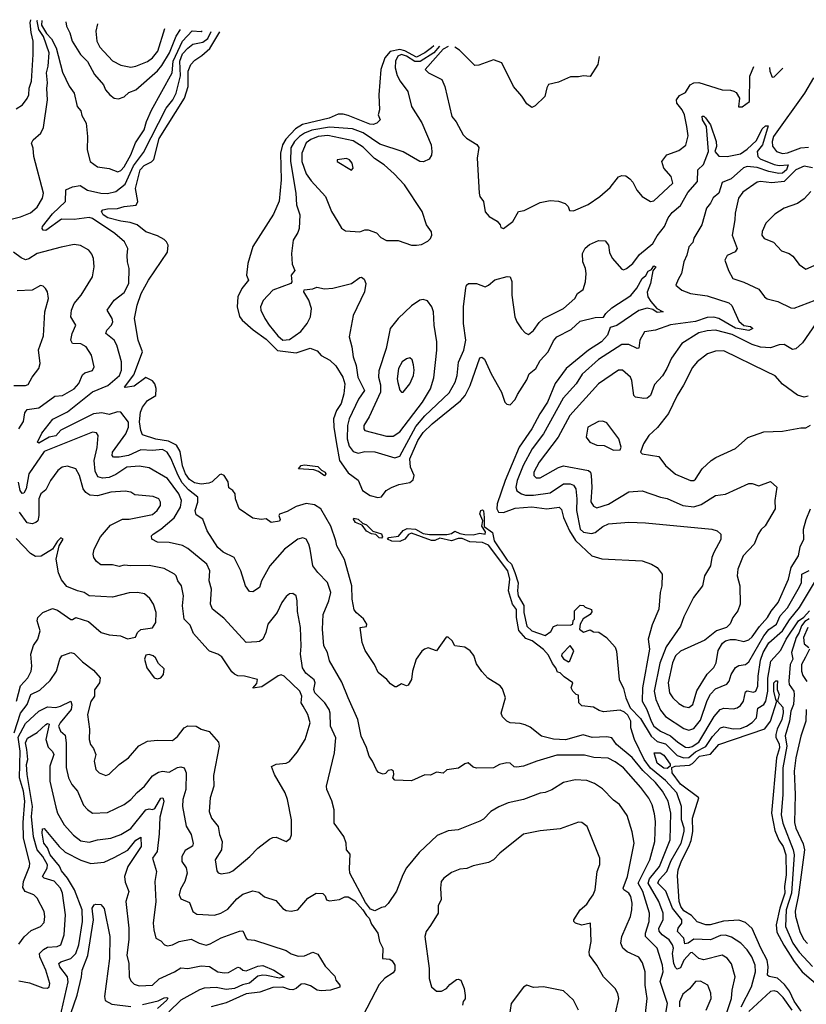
# Model space of a CAD drawing. Extents: x 1268547 to 1425625, y 515768 to 616754.
# Tile 404 of 507: x 1349279 to 1353988, y 605330 to 611224. Entities that reach past the tile are written whole.
import ezdxf

# ---------------------------------------------------------------- set-up
doc = ezdxf.new("R2010")
doc.units = 0

msp = doc.modelspace()

# ---------------------------------------------------------------- linework, layer by layer
at = {"layer": '0CON10XD'}
for points in [[(1349259, 610691), (1349295.4, 610715), (1349325, 610752.5), (1349333.7, 610775), (1349335.7, 610815), (1349350, 610855), (1349360.5, 611015), (1349360, 611095), (1349347.6, 611147.6), (1349342.8, 611205), (1349345.8, 611224)], [(1349441.3, 610811.3), (1349446.8, 610845), (1349440.5, 610905), (1349450.5, 610945), (1349454.9, 611025), (1349422.9, 611122.9), (1349393.8, 611165), (1349384.5, 611215), (1349386.4, 611221.3)], [(1349412, 611219.7), (1349410.6, 611190.6), (1349440.4, 611140.4), (1349469.3, 611109.3), (1349497.8, 611055), (1349535, 610910), (1349575.7, 610825.7), (1349604.6, 610785), (1349623.8, 610705), (1349645, 610678), (1349651.2, 610651.2), (1349678.2, 610605), (1349685.4, 610525), (1349682.9, 610445), (1349701.2, 610375), (1349745, 610343.8), (1349815, 610332.3), (1349866, 610314), (1349885, 610320.4), (1349905, 610343.8), (1349945.2, 610415), (1349973.3, 610486.7), (1350025.2, 610565), (1350038.9, 610615), (1350068, 610682), (1350192.3, 610905), (1350198.4, 610975), (1350253.9, 611096.1), (1350312.6, 611157.4), (1350365, 611153.7), (1350371.6, 611157.7)], [(1349556, 611210.4), (1349560, 611185), (1349580.6, 611145), (1349594, 611095), (1349642.9, 611015), (1349685, 610973.6), (1349728.1, 610895), (1349781.2, 610835), (1349793.8, 610805), (1349820, 610775), (1349845, 610754.3), (1349871.2, 610751.2), (1349905, 610762.5), (1349932.1, 610787.9), (1349975, 610804.5), (1350105, 610917.2), (1350131.2, 610948.8), (1350176, 611025), (1350215.3, 611124.7), (1350241.6, 611166.1)], [(1349744.9, 611198.2), (1349736.2, 611155), (1349740.8, 611095), (1349759.9, 611059.9), (1349835, 610976.7), (1349885, 610951.8), (1349945, 610940), (1349975, 610945.9), (1350045.5, 610974.5), (1350075.3, 610995), (1350106.4, 611035), (1350148.2, 611172.2)], [(1353145.3, 605265), (1353156.7, 605335), (1353114.5, 605465.5), (1353131.3, 605525), (1353127.4, 605565), (1353095.3, 605665), (1353025.7, 605735), (1353026.1, 605755), (1353047.4, 605825), (1353049.6, 605875), (1353009.4, 606005), (1352981.4, 606055), (1353051, 606195), (1353081.2, 606305), (1353085.8, 606425), (1353080.6, 606470.6), (1353065.5, 606524.5), (1353045, 606564.4), (1352997.9, 606627.9), (1352895, 606746.3), (1352845, 606782.1), (1352803, 606803), (1352717.4, 606807.4), (1352685, 606815.4), (1352660.5, 606820.5), (1352495, 606820.4), (1352374.3, 606785.7), (1352295, 606755.5), (1352255, 606748.6), (1352240.5, 606750.5), (1352215, 606774), (1352195.5, 606775.5), (1352151.2, 606765), (1352115, 606746.2), (1352014.2, 606744.2), (1351995, 606748.8), (1351964.4, 606775.6), (1351945, 606770), (1351907, 606743), (1351836.4, 606733.6), (1351815, 606713.3), (1351775, 606718.8), (1351739.3, 606700.7), (1351705, 606703.8), (1351625, 606667.5), (1351525, 606672.5), (1351512.5, 606685), (1351518.8, 606705), (1351516.7, 606725), (1351505, 606733.3), (1351485, 606730), (1351468.3, 606711.7), (1351455, 606706.7), (1351427.7, 606717.7), (1351415, 606732.5), (1351392, 606785), (1351371.4, 606815), (1351356.5, 606866.5), (1351324.6, 606935), (1351303.9, 607035), (1351245.6, 607164.4), (1351208.2, 607258.2), (1351133.2, 607385), (1351121.1, 607435), (1351099.3, 607475), (1351091.2, 607575), (1351095.9, 607664.1), (1351129.6, 607745), (1351141.1, 607795), (1351122.5, 607855), (1351064.4, 607915), (1351034.6, 607955), (1351019.1, 608055), (1351011.1, 608085), (1350994.3, 608114.3), (1350975, 608122.5), (1350945, 608114.5), (1350865.6, 608055), (1350776, 607955), (1350726, 607864), (1350715.7, 607824.3), (1350675, 607798.9), (1350655, 607801.9), (1350630.9, 607835), (1350602.7, 607925), (1350564.3, 608005), (1350497.3, 608037.3), (1350465, 608063.8), (1350402.5, 608165), (1350375, 608234.2), (1350335, 608260), (1350329.6, 608285), (1350346.5, 608335), (1350346.7, 608365), (1350289.9, 608409.9), (1350252.3, 608452.3), (1350227.6, 608495), (1350185, 608598.5), (1350161.6, 608635), (1350135, 608650.4), (1350075, 608644.8), (1350005, 608649.6), (1349930, 608615), (1349874.4, 608604.4), (1349842, 608605), (1349832.9, 608615), (1349834.7, 608635), (1349915, 608745.4), (1349930.7, 608785), (1349930, 608815), (1349884.1, 608874.1), (1349865, 608876.5), (1349815, 608860), (1349770.3, 608870.3), (1349720.3, 608865), (1349525, 608767.3), (1349495, 608732.8), (1349455, 608724.6), (1349395, 608689.8), (1349385.5, 608695.5), (1349411.2, 608748.8), (1349477.7, 608832.3), (1349565, 608877.2), (1349715, 608995.9), (1349806.7, 609035), (1349876.7, 609095), (1349888.4, 609125), (1349889.5, 609175), (1349861.2, 609275), (1349844.7, 609304.7), (1349795.6, 609345), (1349800.5, 609365), (1349830, 609395), (1349836.7, 609415), (1349832.5, 609435), (1349802.5, 609485), (1349844.7, 609545.3), (1349905, 609590.6), (1349933.5, 609645), (1349935.6, 609735), (1349924.4, 609775), (1349922.2, 609812.2), (1349927.5, 609855), (1349906.9, 609895), (1349849.1, 609945), (1349715, 610033.9), (1349695, 610040.5), (1349605, 610027.4), (1349529.4, 610030.6), (1349435, 609961.6), (1349420.6, 609965), (1349414.6, 609975), (1349416.4, 609985), (1349475, 610061.2), (1349553.9, 610135), (1349556.1, 610205), (1349595, 610223.4), (1349640.5, 610230.5), (1349685, 610204.1), (1349765.7, 610185.7), (1349805, 610184.2), (1349855, 610194.6), (1349910.8, 610239.2), (1349960.3, 610349.7), (1350021.3, 610428.6), (1350156.1, 610693.9), (1350195.6, 610745), (1350216.6, 610785), (1350241.8, 610888.2), (1350238.1, 610975), (1350255, 611020.4), (1350285, 611054), (1350315, 611076.5), (1350375, 611089.4), (1350405, 611111.8), (1350426.6, 611154.2)], [(1353511.6, 605275), (1353540.5, 605365), (1353544.7, 605415), (1353562.1, 605495), (1353541.4, 605571.4), (1353515, 605606.4), (1353485, 605623.2), (1353375, 605596.3), (1353345, 605603.3), (1353305, 605639.4), (1353295, 605638.6), (1353255, 605593.8), (1353235, 605548.2), (1353215, 605539.4), (1353205, 605549.6), (1353196.2, 605575), (1353187.9, 605635), (1353192.5, 605665), (1353186.6, 605686.6), (1353168.4, 605715), (1353125.6, 605745.6), (1353107, 605767), (1353105.6, 605785), (1353131.6, 605835), (1353131.3, 605875), (1353105.6, 605945.6), (1353041.1, 606055), (1353049.7, 606080.3), (1353109.2, 606155), (1353173.5, 606315), (1353177.3, 606475), (1353160.8, 606545), (1353128, 606605), (1353085, 606657), (1353009.3, 606729.3), (1352946.4, 606806.4), (1352851.6, 606885), (1352825, 606924.6), (1352795, 606930.2), (1352706.2, 606926.2), (1352652.2, 606942.2), (1352547.4, 606912.6), (1352475, 606916.1), (1352404.1, 606934.1), (1352335, 606988.6), (1352305, 607002), (1352275, 607010.8), (1352215, 607015.6), (1352195, 607024.2), (1352170, 607050), (1352162.3, 607072.3), (1352187.5, 607165), (1352168.9, 607218.9), (1352155, 607235.7), (1352081.7, 607281.7), (1352045, 607322), (1352015, 607368.8), (1351998.4, 607418.4), (1351976.6, 607446.6), (1351945, 607468), (1351885, 607476.2), (1351868, 607505), (1351845, 607526.7), (1351833.2, 607526.8), (1351775, 607446), (1351725, 607463.3), (1351703.2, 607456.8), (1351686.5, 607443.5), (1351653.1, 607395), (1351631.9, 607325), (1351625.8, 607275), (1351605, 607241.2), (1351595, 607236.7), (1351565, 607247.5), (1351535, 607230), (1351525, 607230), (1351499.1, 607249.1), (1351478, 607275), (1351425, 607316.2), (1351404.3, 607364.3), (1351347.8, 607447.8), (1351328.9, 607495), (1351317.5, 607585), (1351355, 607591.2), (1351356.7, 607605), (1351338.1, 607638.1), (1351295, 607672.9), (1351281.5, 607691.5), (1351269.2, 607755), (1351267, 607835), (1351223, 607993), (1351177.8, 608075), (1351172.9, 608105), (1351142.2, 608192.2), (1351083.1, 608295), (1351045, 608319.5), (1350995, 608327.5), (1350935, 608308.9), (1350880.2, 608279.8), (1350835.6, 608264.4), (1350830.6, 608255), (1350837.9, 608232.1), (1350835, 608221.9), (1350785, 608214.4), (1350755, 608235.8), (1350725, 608231.1), (1350675, 608240), (1350592.5, 608295), (1350571.1, 608355), (1350569.2, 608385), (1350556, 608405), (1350530.7, 608420.7), (1350528.3, 608458.3), (1350504.4, 608495), (1350485, 608503.3), (1350475, 608500.3), (1350431.5, 608458.5), (1350410.8, 608449.2), (1350365, 608442.9), (1350325, 608451.2), (1350295, 608471.9), (1350272.7, 608505), (1350255, 608552.5), (1350239.7, 608639.7), (1350217.2, 608677.2), (1350170.6, 608700.6), (1350095, 608712.8), (1350015, 608739.4), (1350004.3, 608764.3), (1349997.2, 608817.2), (1350003, 608875), (1350015.2, 608905), (1350045.3, 608945), (1350095.2, 608974.8), (1350096.1, 609016.1), (1350088.1, 609045), (1350075, 609062.9), (1350035, 609081.1), (1349965, 609029.6), (1349911.7, 609021.7), (1349907.5, 609025), (1349961.8, 609098.2), (1350014.1, 609235), (1349989.6, 609305), (1349967.6, 609435), (1349981.9, 609515), (1350006, 609585), (1350050.5, 609665), (1350165, 609832.2), (1350167.3, 609875), (1350159.2, 609895), (1350145, 609908.1), (1350105, 609931.1), (1350034.3, 609954.3), (1349983.1, 609995), (1349940.1, 610010.1), (1349885, 610017), (1349807.1, 610037.1), (1349779.2, 610055), (1349768.9, 610075), (1349776.7, 610085), (1349805, 610091.9), (1349865, 610094.7), (1349905, 610105.6), (1349976.4, 610113.6), (1349986.1, 610135), (1349972.5, 610212.5), (1350000, 610325), (1350025, 610352), (1350067.6, 610372.4), (1350082.6, 610387.4), (1350115, 610512.4), (1350266.9, 610755), (1350288.8, 610825), (1350288.3, 610915), (1350304.2, 610955.8), (1350328.1, 610981.9), (1350370.8, 611009.2), (1350417.6, 611052.4), (1350478.5, 611150.8)], [(1351757.7, 611068.3), (1351745, 611054.9), (1351704.8, 611025), (1351655, 611000.5), (1351585, 611038.2), (1351555, 611044.7), (1351496.4, 611033.6), (1351466, 610995), (1351441.8, 610925), (1351428.5, 610775), (1351434.2, 610685), (1351426.2, 610655), (1351436.7, 610625), (1351416.7, 610605), (1351395, 610595.6), (1351375, 610598.8), (1351245, 610651.2), (1351215, 610659.2), (1351185, 610658.6), (1351131.1, 610635), (1350972.6, 610597.4), (1350930.3, 610569.7), (1350871.9, 610508.1), (1350852.6, 610475), (1350839.8, 610425), (1350844.8, 610265), (1350832.1, 610137.9), (1350799.6, 610060.4), (1350674.3, 609865.7), (1350645.5, 609765), (1350638.1, 609695), (1350650, 609665), (1350608.9, 609615), (1350585.3, 609565), (1350582.2, 609505), (1350595, 609446.9), (1350610.4, 609425), (1350676.9, 609366.9), (1350755, 609312), (1350822.9, 609242.9), (1350935, 609229.4), (1351017.6, 609257.6), (1351060.9, 609240.9), (1351083.4, 609213.4), (1351135.2, 609185.2), (1351171.1, 609151.1), (1351213, 609085), (1351226.1, 609045), (1351218.9, 608985), (1351203.1, 608926.9), (1351175, 608884.5), (1351158.9, 608835), (1351159.4, 608785), (1351176.6, 608685), (1351194, 608585), (1351245, 608511.3), (1351306.6, 608466.6), (1351331.4, 608405), (1351376.7, 608375), (1351423.8, 608363.8), (1351445, 608367.1), (1351473.6, 608405), (1351505, 608424.1), (1351548.7, 608441.3), (1351615, 608454.1), (1351635, 608470), (1351641.6, 608495), (1351619.7, 608545), (1351615.9, 608595), (1351662.6, 608705), (1351695, 608752.8), (1351747.9, 608805), (1351917.4, 608942.6), (1351947.2, 608975), (1351975.6, 609034.4), (1352035, 609198.8), (1352045, 609203.8), (1352061.7, 609191.7), (1352102.5, 609105), (1352163.2, 608995), (1352184.6, 608934.6), (1352195, 608922), (1352215, 608918), (1352245, 608950), (1352258.7, 608981.3), (1352315, 609068.9), (1352330.2, 609105), (1352368.8, 609135), (1352395, 609184.1), (1352443.2, 609235), (1352475, 609302.2), (1352495, 609324.6), (1352581.5, 609368.5), (1352635, 609418.6), (1352725, 609440.9), (1352775, 609443.3), (1352788, 609465), (1352825, 609500), (1352937.6, 609572.4), (1352973.9, 609616.1), (1353005.4, 609674.6), (1353027.6, 609692.4), (1353042.2, 609717.8), (1353061.7, 609728.3), (1353075, 609750.8), (1353086.9, 609745), (1353069.3, 609720.7), (1353055.2, 609645), (1353036.6, 609593.4), (1353039.3, 609565), (1353056.7, 609536.7), (1353094.5, 609494.5), (1353132, 609475), (1353095, 609470.8), (1353069.6, 609489.6), (1353035, 609497.5), (1352986.6, 609483.4), (1352855, 609392.9), (1352815, 609380.8), (1352797.5, 609335), (1352762.2, 609295), (1352684.1, 609245.9), (1352551.2, 609135), (1352485, 609046.2), (1352439.6, 608935), (1352394, 608865), (1352345.9, 608774.1), (1352268.5, 608665), (1352185, 608466.4), (1352137.9, 608325), (1352136.4, 608295), (1352145.3, 608275.3), (1352174.7, 608274.7), (1352245, 608299.4), (1352345, 608308.6), (1352435, 608295.6), (1352508.8, 608305), (1352522.3, 608292.3), (1352535.7, 608245), (1352571.1, 608165), (1352605.9, 608105.9), (1352705, 608015.3), (1352765, 607996.6), (1353005, 607984.7), (1353062.5, 607965), (1353095.7, 607945), (1353125.6, 607905), (1353124.3, 607835), (1353114.4, 607795), (1353106.5, 607695), (1353065, 607600.6), (1353042.3, 607515), (1353050, 607455), (1353007.9, 607225), (1353006.4, 607145), (1353034.4, 607095), (1353058.8, 607025), (1353076.5, 606995), (1353115.6, 606965.6), (1353175, 606937), (1353218.8, 606898.8), (1353265, 606870), (1353285, 606867.4), (1353305, 606873), (1353345, 606899.8), (1353437.2, 607052.8), (1353472.5, 607095), (1353495, 607103.2), (1353551.9, 607098.1), (1353575.3, 607104.7), (1353595, 607119.5), (1353612.2, 607145), (1353625, 607199.6), (1353635, 607207.3), (1353672.5, 607197.5), (1353686.3, 607203.7), (1353699.1, 607235), (1353699.4, 607295), (1353715, 607390), (1353729.3, 607435), (1353765, 607493.1), (1353846.4, 607565), (1353888, 607632), (1353947.4, 607705), (1354060.9, 607895)], [(1351792.1, 611066), (1351757.8, 611025), (1351677, 610973), (1351645, 610973.6), (1351595.5, 611005), (1351565, 611016.2), (1351543.4, 611005), (1351529.2, 610975), (1351528, 610935), (1351539.9, 610889.9), (1351556.3, 610856.3), (1351603.4, 610793.4), (1351625.3, 610705.3), (1351686.5, 610606.5), (1351742.2, 610475), (1351747.1, 610435), (1351743.9, 610413.9), (1351730.6, 610389.4), (1351697.6, 610372.4), (1351675, 610374.6), (1351575, 610433.8), (1351435, 610479.6), (1351335.7, 610545.7), (1351271.3, 610571.3), (1351135, 610580.3), (1351027.7, 610562.3), (1350984.6, 610545.4), (1350954.6, 610525.4), (1350924.8, 610495), (1350903.4, 610456.6), (1350899.8, 610375), (1350931.7, 610185), (1350936.8, 610115), (1350956.4, 610055), (1350952.9, 609975), (1350945, 609950), (1350917.1, 609905), (1350906.7, 609825), (1350911.3, 609761.3), (1350927.1, 609722.9), (1350904, 609695), (1350908.8, 609655), (1350903.3, 609645), (1350795, 609604.3), (1350737.4, 609542.6), (1350721.8, 609505), (1350723.8, 609485), (1350746.9, 609435), (1350772.2, 609395), (1350825, 609332.3), (1350855, 609305.2), (1350895, 609309), (1350963.4, 609356.6), (1351000, 609405), (1351021.1, 609445), (1351025.5, 609495), (1351010.6, 609545), (1350980, 609595), (1350982.7, 609607.3), (1351035, 609612.5), (1351057.7, 609622.3), (1351105, 609613.3), (1351155, 609616.9), (1351265, 609645.5), (1351315, 609681.1), (1351325, 609681.9), (1351341.3, 609671.3), (1351351.2, 609645), (1351343.9, 609593.9), (1351275, 609453.8), (1351252.2, 609325), (1351268.5, 609265), (1351276.2, 609205), (1351294.2, 609154.2), (1351303.1, 609085), (1351344.5, 609005), (1351307.3, 608952.7), (1351252.2, 608835), (1351241.7, 608795), (1351240, 608715), (1351251.2, 608671.2), (1351275, 608640), (1351305, 608630), (1351345, 608638.1), (1351405, 608637.9), (1351525, 608600.8), (1351555, 608610.4), (1351651.6, 608788.5), (1351705, 608853.5), (1351850.2, 608989.8), (1351886.7, 609053.3), (1351898.1, 609095), (1351906.2, 609173.8), (1351937.8, 609245), (1351950.5, 609305), (1351936.3, 609405), (1351937.2, 609505), (1351950.3, 609619.7), (1351954.5, 609635.5), (1351965.7, 609644.3), (1352015, 609645.6), (1352065, 609625.6), (1352085, 609634.4), (1352122.9, 609667.1), (1352196.9, 609686.9), (1352215.4, 609685.4), (1352226.4, 609656.4), (1352225.4, 609575), (1352243.8, 609445), (1352255.7, 609415), (1352283.5, 609373.5), (1352305, 609348.8), (1352325, 609340), (1352355, 609362.5), (1352388.7, 609411.3), (1352414.3, 609435.7), (1352535, 609494.5), (1352603.6, 609555), (1352617.8, 609585), (1352651.8, 609608.2), (1352666.2, 609655), (1352670, 609705), (1352666.4, 609735), (1352651.5, 609775), (1352649.1, 609825), (1352664.1, 609855.9), (1352691.1, 609878.9), (1352745, 609902.2), (1352785, 609899.2), (1352804.3, 609875), (1352811.1, 609831.1), (1352826.4, 609796.4), (1352885, 609730.8), (1352895, 609725.8), (1352912, 609735), (1352950, 609765), (1352990.8, 609819.2), (1353070.3, 609885), (1353095, 609929.7), (1353140, 609985), (1353162, 610038), (1353185, 610068.9), (1353235, 610111.3), (1353279.7, 610190.3), (1353336.2, 610255), (1353338.9, 610325), (1353373.8, 610356.2), (1353402.5, 610435), (1353390.9, 610585), (1353366.4, 610625), (1353365, 610645.8), (1353375, 610645.5), (1353385, 610636.2), (1353415.4, 610595), (1353449.3, 610495), (1353450, 610465), (1353440, 610435), (1353465, 610406.4), (1353515.3, 610404.7), (1353595, 610420), (1353635, 610448.5), (1353689.7, 610500.3), (1353725, 610570), (1353745, 610588.5), (1353759.5, 610589.5), (1353726.4, 610475), (1353694.8, 610435.2), (1353698.1, 610405), (1353711.4, 610391.4), (1353795, 610356.6), (1353825, 610351.7), (1353880, 610355), (1353869.7, 610325), (1353845, 610305.2), (1353823.5, 610303.5), (1353765, 610315.5), (1353695, 610340.1), (1353635, 610345.3), (1353613.2, 610336.8), (1353538.8, 610271.2), (1353485, 610249.6), (1353465, 610186.4), (1353431.6, 610158.4), (1353415.2, 610124.8), (1353390, 610095), (1353363.1, 609996.9), (1353315, 609915.7), (1353309.7, 609890.3), (1353285, 609864), (1353273.6, 609815), (1353254.5, 609775), (1353240.5, 609705), (1353222.1, 609667.9), (1353208, 609635), (1353243.8, 609605), (1353295, 609585.4), (1353395, 609570), (1353525, 609529.7), (1353543, 609513), (1353585, 609419.4), (1353615, 609392.9), (1353655, 609388.2), (1353668.8, 609375), (1353645, 609364.1), (1353565, 609377.7), (1353465, 609434.3), (1353435, 609443.3), (1353395, 609440.3), (1353325, 609417.7), (1353175, 609397.5), (1353085, 609365.4), (1353020, 609355), (1352991.4, 609305), (1352985, 609258), (1352975, 609255.7), (1352925, 609278.8), (1352885, 609280), (1352745, 609190.8), (1352647.1, 609102.9), (1352610.7, 609045), (1352532.4, 608957.6), (1352415.7, 608745), (1352347.2, 608655), (1352293.3, 608555), (1352256.8, 608465), (1352249.2, 608425), (1352255, 608403.1), (1352284.2, 608385), (1352308.3, 608378.3), (1352355, 608377.7), (1352455, 608392.1), (1352535, 608445.3), (1352575, 608445.3), (1352595, 608438.2), (1352609.4, 608415), (1352615.6, 608355), (1352613.6, 608285), (1352634.8, 608175), (1352655, 608155.3), (1352702, 608148), (1352725, 608155.2), (1352769.8, 608190.2), (1352804, 608206), (1352925, 608215.6), (1353025, 608212.9), (1353423.4, 608173.4), (1353455, 608163.9), (1353476.1, 608145), (1353477.2, 608112.8), (1353434.6, 608035), (1353423.1, 608005), (1353415.3, 607955), (1353378.9, 607895), (1353367.1, 607835), (1353312.1, 607765), (1353255, 607650), (1353235, 607594), (1353149.5, 607470.5), (1353111.6, 607371.6), (1353078.1, 607205), (1353087.5, 607155), (1353115, 607090.9), (1353145, 607052), (1353255, 606980), (1353285, 606971.2), (1353315, 606980.5), (1353355, 607031.1), (1353395, 607149.5), (1353415, 607186.8), (1353445, 607217.5), (1353513.3, 607246.7), (1353525.7, 607264.3), (1353538.7, 607305), (1353565, 607346.5), (1353585, 607357.7), (1353625, 607363.8), (1353645, 607379.5), (1353733.3, 607535), (1353765, 607572.8), (1353809.8, 607605), (1353832.4, 607655), (1353875, 607704.2), (1353948, 607828), (1353960.5, 607855), (1353961.6, 607905), (1354005, 607926)], [(1351844.1, 611062.7), (1351815, 611046.6), (1351707.5, 610925), (1351725.8, 610905), (1351806.1, 610866.1), (1351824.5, 610825), (1351867.1, 610645), (1351892.9, 610612.9), (1351933.8, 610535), (1351955, 610514), (1352016.2, 610476.2), (1352028.8, 610458.8), (1352017.1, 610395), (1352030, 610185), (1352034, 610165), (1352055.8, 610135), (1352065, 610073.3), (1352090, 610045), (1352137.3, 610017.3), (1352156.2, 609996.2), (1352160.7, 609980.7), (1352175, 609973.8), (1352232, 610015), (1352265, 610076.2), (1352298.8, 610081.2), (1352395, 610128.8), (1352455, 610141.2), (1352505, 610136.7), (1352545, 610123.3), (1352563.3, 610105), (1352571.7, 610081.7), (1352595, 610080), (1352682.2, 610117.8), (1352752.5, 610165), (1352815, 610218.6), (1352865, 610282.5), (1352885, 610291.9), (1352908.7, 610288.7), (1352932.2, 610272.2), (1352950.5, 610250.5), (1352974.2, 610204.2), (1353005.9, 610165.9), (1353055, 610136.2), (1353075, 610138.8), (1353188.8, 610245), (1353180, 610285), (1353136.2, 610335), (1353123.8, 610375), (1353153.3, 610415), (1353225, 610440), (1353266.7, 610473.3), (1353280.9, 610529.1), (1353272.2, 610585), (1353258.5, 610655), (1353244.5, 610685), (1353214.3, 610725), (1353210.6, 610745), (1353229.2, 610770.8), (1353265, 610788), (1353294, 610835), (1353314.6, 610845.4), (1353345, 610847.3), (1353485, 610804.5), (1353535, 610802.5), (1353555, 610795.8), (1353567.8, 610787.8), (1353588.8, 610755), (1353583, 610703), (1353605, 610703.3), (1353647.5, 610735), (1353651.3, 610885), (1353674.2, 610944.6)], [(1352749.3, 611004.3), (1352739.4, 610955), (1352695, 610883.8), (1352655, 610888.8), (1352625, 610881.8), (1352577.2, 610882.8), (1352505, 610850.5), (1352445, 610836.2), (1352434.4, 610815.6), (1352424, 610765), (1352365, 610707.5), (1352345, 610697.5), (1352315, 610720), (1352285, 610766), (1352235.5, 610825), (1352165, 610966), (1352115, 610984.2), (1352027.3, 610952.7), (1352005, 610950), (1351911.4, 611041.4), (1351883.9, 611060.1)], [(1353768.9, 610938.4), (1353769.5, 610915), (1353785, 610880.8), (1353795, 610882.5), (1353847.6, 610933.4)], [(1354030.7, 610875), (1353978, 610785), (1353791.5, 610525), (1353784.2, 610495), (1353787, 610467), (1353809.2, 610435), (1353845, 610423.3), (1353875, 610426.6), (1353955, 610457.4), (1354001.7, 610461.7)], [(1349115, 610002.5), (1349285, 610043.3), (1349345, 610066.9), (1349385, 610101.1), (1349415.7, 610155.7), (1349421.5, 610185), (1349363.2, 610405), (1349359.5, 610455), (1349349.2, 610485), (1349359.2, 610505), (1349406, 610545), (1349421.5, 610578.5), (1349446.8, 610745), (1349441.3, 610811.3)], [(1351655, 609874), (1351685, 609878), (1351722.3, 609897.7), (1351738.8, 609915), (1351746.2, 609935), (1351743.8, 609955), (1351714.4, 609995), (1351689.2, 610075), (1351582.2, 610235), (1351520.6, 610300.6), (1351460.4, 610355), (1351403.9, 610393.9), (1351335, 610460.5), (1351275, 610499), (1351125, 610530.6), (1351066.9, 610525), (1351022.4, 610507.6), (1350995, 610486.4), (1350968, 610425), (1350968.7, 610375), (1350995, 610302.2), (1351025, 610259.5), (1351111.1, 610165), (1351145.8, 610075), (1351184.4, 610014.4), (1351205.7, 609975.7), (1351230.3, 609960.3), (1351315, 609953.8), (1351345, 609966), (1351365, 609966), (1351415, 609947.5), (1351440.8, 609920.8), (1351475, 609902.9), (1351545, 609902.9), (1351625, 609874.2), (1351655, 609874)], [(1351265, 610323.3), (1351276.1, 610336.1), (1351270, 610365), (1351253.3, 610385), (1351235, 610393.8), (1351180, 610385), (1351180, 610375), (1351265, 610323.3)], [(1354025, 610336.7), (1353975, 610346.4), (1353925, 610325.4), (1353855, 610255.3), (1353783, 610247), (1353715, 610255.4), (1353695, 610250.5), (1353607.6, 610192.4), (1353582.2, 610155), (1353561.9, 610065), (1353560.5, 610025), (1353544.2, 609935), (1353573.8, 609855), (1353563.3, 609835), (1353515, 609812), (1353501.4, 609785), (1353522.7, 609722.7), (1353548.8, 609675), (1353615, 609651.9), (1353705, 609610), (1353738.6, 609565), (1353755, 609553.1), (1353817, 609537), (1353895, 609500), (1353915, 609496.4), (1354041.8, 609545)], [(1354015.4, 610194.6), (1353975, 610150.6), (1353936.2, 610123.8), (1353855, 610095.6), (1353799.3, 610060.7), (1353745.7, 610005), (1353723.6, 609956.4), (1353721.9, 609935), (1353736.2, 609915), (1353792.4, 609892.4), (1353840.8, 609840.8), (1353885, 609823.8), (1353907.9, 609807.9), (1353945, 609758), (1353985, 609730.8), (1354035, 609752.2)], [(1349274.6, 608775.4), (1349301.8, 608818.2), (1349310.1, 608869.9), (1349325, 608891.1), (1349395, 608900.5), (1349489.5, 608970.5), (1349535, 608975.3), (1349605, 609013.4), (1349633.5, 609046.5), (1349655, 609098.2), (1349670.3, 609109.7), (1349715, 609124.4), (1349724.4, 609145), (1349708.5, 609215), (1349678.1, 609265), (1349645, 609284.5), (1349595, 609285.7), (1349584.6, 609304.6), (1349593.2, 609345), (1349616.5, 609395), (1349586.4, 609445), (1349590.4, 609485), (1349605.4, 609525), (1349647.3, 609575), (1349714.6, 609685), (1349725.4, 609744.6), (1349720.6, 609795), (1349711.3, 609821.3), (1349694.2, 609845), (1349643, 609873), (1349605, 609878.9), (1349526.8, 609863.2), (1349385, 609824.4), (1349335, 609792.1), (1349315, 609786.8), (1349287.6, 609797.6), (1349242.9, 609832.9)], [(1349245, 609033.7), (1349315, 609034.7), (1349329.9, 609040.1), (1349353.6, 609085), (1349394.3, 609135), (1349402.2, 609165), (1349391.7, 609248.3), (1349422, 609332), (1349430.9, 609475), (1349452.7, 609555), (1349446.7, 609595), (1349434.2, 609615), (1349419.7, 609629.7), (1349405, 609632.5), (1349355, 609605.7), (1349265, 609600.6)], [(1351475, 608730.8), (1351515, 608731.5), (1351555, 608757.1), (1351690.8, 608935), (1351738.2, 609015), (1351759.3, 609080.7), (1351777.1, 609245), (1351776.4, 609296.4), (1351760, 609395), (1351757.5, 609475), (1351746, 609505), (1351720.5, 609540.5), (1351695, 609548), (1351675.8, 609544.2), (1351625, 609512), (1351544.3, 609435.7), (1351498, 609375), (1351472.9, 609255), (1351428.7, 609121.3), (1351426.5, 609085), (1351438.5, 609038.5), (1351439.2, 608995), (1351372.5, 608847.5), (1351338.6, 608795), (1351339.2, 608775), (1351346.2, 608765), (1351475, 608730.8)], [(1354045.4, 609405), (1353965, 609288.9), (1353925, 609253.1), (1353905, 609250), (1353855, 609280.5), (1353825, 609276.9), (1353775, 609258.7), (1353715, 609263.7), (1353665, 609278.7), (1353545, 609339.2), (1353445, 609364.8), (1353395, 609362.4), (1353345, 609348.9), (1353242.5, 609285), (1353181.3, 609198.7), (1353154.4, 609135), (1353127.6, 609092.4), (1353080.6, 609039.4), (1353055.6, 608974.4), (1353035, 608959.2), (1353016.2, 608956.2), (1352966.4, 608963.6), (1352955, 608973.8), (1352943.3, 609063.3), (1352935, 609084), (1352887.5, 609125), (1352865, 609126.4), (1352743.4, 609045), (1352571.8, 608855), (1352503.7, 608725), (1352388.4, 608575), (1352357.3, 608515), (1352356.5, 608495), (1352371.2, 608481.2), (1352395, 608481.3), (1352505, 608543.2), (1352535, 608552.7), (1352685, 608525.9), (1352695.9, 608515), (1352701.1, 608495), (1352704.3, 608425), (1352697.5, 608337.5), (1352715, 608312.5), (1352735, 608301.4), (1352805, 608322.9), (1352925, 608397.5), (1353005, 608404.5), (1353115, 608365.4), (1353155, 608357.5), (1353250, 608315), (1353315, 608307.4), (1353358.4, 608321.6), (1353445, 608375.6), (1353505, 608383.5), (1353645, 608446.7), (1353665, 608447.9), (1353705, 608434.5), (1353775, 608460), (1353811.2, 608425), (1353800.6, 608345), (1353801.4, 608295), (1353742, 608195), (1353718.3, 608171.7), (1353699.6, 608145), (1353676.9, 608085), (1353610.6, 608015), (1353577.8, 607935), (1353573.6, 607895), (1353590.5, 607835), (1353593.1, 607725), (1353577.9, 607685), (1353547.7, 607645), (1353533.2, 607606.8), (1353510, 607585), (1353451.2, 607565), (1353380.2, 607509.8), (1353235, 607444.3), (1353205.7, 607415), (1353187.5, 607375), (1353161.5, 607255), (1353169.7, 607195), (1353189.6, 607165), (1353225, 607131.1), (1353255, 607112.7), (1353285, 607106.7), (1353309.6, 607125), (1353333.8, 607206.2), (1353394.8, 607305.2), (1353435, 607346.7), (1353449.6, 607375), (1353461.2, 607448.8), (1353487.3, 607492.7), (1353504.6, 607505.4), (1353535, 607513.1), (1353563.8, 607513.8), (1353615, 607502.3), (1353645, 607511.1), (1353665, 607529.6), (1353707.5, 607592.5), (1353756.7, 607645), (1353777.3, 607682.7), (1353819.4, 607735), (1353881.9, 607875), (1353898, 607945), (1353942.5, 608015), (1353952.3, 608067.7), (1353973.5, 608115), (1353971.8, 608175), (1353987.4, 608232.6), (1354013.8, 608295)], [(1353999.2, 608970.8), (1353975.9, 608964.1), (1353935, 608975.8), (1353845, 609041.4), (1353801.9, 609091.9), (1353747.7, 609117.7), (1353495, 609240.8), (1353445, 609239.6), (1353396.4, 609223.6), (1353335, 609176.7), (1353307.6, 609142.4), (1353253.8, 609036.2), (1353215, 608974.2), (1353163.8, 608866.2), (1353096.8, 608783.2), (1353045, 608734.3), (1353012.9, 608685), (1352996.7, 608635), (1353005.9, 608625.9), (1353105, 608608.8), (1353145, 608555.7), (1353205, 608502.5), (1353295, 608465.5), (1353314.6, 608465.4), (1353325, 608473.3), (1353365.5, 608534.5), (1353419.1, 608585), (1353447.7, 608602.3), (1353563.6, 608656.4), (1353637.4, 608722.6), (1353735, 608757.5), (1353845, 608761.1), (1353955, 608781.2), (1353985, 608781.2), (1354013, 608797)], [(1351565, 608993.3), (1351575, 608994), (1351615.5, 609045), (1351636.8, 609095), (1351641.1, 609125), (1351637.2, 609157.2), (1351628.3, 609188.3), (1351615, 609199.1), (1351595, 609193.8), (1351570, 609175), (1351546.9, 609135), (1351538.8, 609075), (1351542.4, 609052.4), (1351555, 609006.2), (1351565, 608993.3)], [(1352835, 608647.5), (1352875, 608650), (1352880, 608665), (1352865.8, 608715), (1352795, 608811.2), (1352770.7, 608820.7), (1352745, 608818), (1352681.2, 608785), (1352671.2, 608725), (1352693.3, 608695), (1352735, 608677.5), (1352777.5, 608675), (1352835, 608647.5)], [(1353025.5, 605275), (1353035.3, 605365), (1353023.6, 605445), (1353024.7, 605525), (1353007.8, 605577.8), (1352985, 605611.9), (1352915, 605644.5), (1352889.1, 605665), (1352878.5, 605695), (1352883.1, 605735), (1352935.4, 605855), (1352944.1, 605895.9), (1352946.3, 605935), (1352937.2, 605975), (1352925.4, 605995), (1352896.2, 606015), (1352891.4, 606025), (1352918.4, 606095), (1352957.5, 606295), (1352946.9, 606363.1), (1352915, 606460), (1352870, 606525), (1352835, 606552), (1352768.9, 606618.9), (1352721.4, 606651.4), (1352675, 606669.1), (1352605, 606673.3), (1352535, 606658.1), (1352465.3, 606614.7), (1352425, 606597.8), (1352395, 606592.9), (1352295, 606555.6), (1352203.3, 606535), (1352147.6, 606512.4), (1352100, 606485), (1352055, 606438), (1352035, 606425.7), (1351905, 606374.2), (1351845, 606369.2), (1351778.9, 606341.1), (1351670.8, 606239.2), (1351595, 606146.9), (1351572.5, 606105), (1351535, 606006.7), (1351485, 605933.8), (1351465, 605912.5), (1351445, 605910), (1351405, 605890), (1351380.4, 605900.4), (1351348.7, 605938.7), (1351256.7, 606115), (1351252.8, 606142.8), (1351258.1, 606228.1), (1351236.2, 606255), (1351232.9, 606295), (1351219.4, 606335), (1351162.9, 606415), (1351161.8, 606495), (1351147.6, 606547.6), (1351118.9, 606615), (1351116.9, 606635), (1351163.6, 606835), (1351172.5, 606925), (1351140.7, 606995), (1351138.1, 607071.9), (1351131.8, 607095), (1351106.4, 607135), (1351046.6, 607195), (1351040.9, 607215), (1351048.9, 607255), (1351042.3, 607272.3), (1350993, 607313), (1350973.3, 607345), (1350961.1, 607425), (1350965.3, 607474.7), (1350960.3, 607585), (1350942.2, 607682.2), (1350941.1, 607745), (1350934.2, 607774.2), (1350915, 607790), (1350895, 607786.2), (1350875, 607771.2), (1350848.6, 607735), (1350820.6, 607675), (1350765, 607605.8), (1350753.3, 607555), (1350735.4, 607515), (1350715, 607502.1), (1350699.4, 607500.6), (1350635, 607495.6), (1350501.9, 607641.9), (1350434.2, 607695), (1350421.4, 607725), (1350427.3, 607815), (1350414.6, 607865), (1350416.9, 607925), (1350399.1, 607965), (1350285, 608058.5), (1350255, 608075.4), (1350175, 608094.7), (1350105, 608096.8), (1350070, 608115), (1350068.1, 608135), (1350077.8, 608145), (1350125, 608173.3), (1350205, 608241.3), (1350242, 608305), (1350248.4, 608345), (1350232.9, 608385), (1350165, 608478.2), (1350055, 608541.1), (1349995, 608551.6), (1349920, 608545), (1349855, 608501.1), (1349815, 608484.1), (1349775, 608478.7), (1349747.8, 608487.8), (1349730.9, 608520.9), (1349725.2, 608585), (1349742.6, 608662.6), (1349749.2, 608735), (1349740.2, 608750.2), (1349715, 608754.4), (1349425, 608638.2), (1349333.7, 608505), (1349318.4, 608415), (1349305, 608389.4), (1349295, 608387.4), (1349282.6, 608405), (1349273.3, 608455)], [(1349245.5, 606954.5), (1349285, 607073.3), (1349325, 607125.4), (1349345.6, 607184.4), (1349399.9, 607210.1), (1349461.5, 607268.5), (1349499.5, 607325), (1349519.1, 607395), (1349531.4, 607415), (1349585, 607435.6), (1349605, 607430), (1349655, 607379.5), (1349721.1, 607331.1), (1349760.6, 607285), (1349757.5, 607255), (1349727.7, 607212.3), (1349726.4, 607173.6), (1349705, 607142), (1349685.4, 607065), (1349697.8, 606977.8), (1349694.6, 606914.6), (1349703.5, 606885), (1349721.1, 606861.1), (1349735.5, 606825), (1349724.6, 606785), (1349736.1, 606736.1), (1349755, 606715.7), (1349795, 606698.6), (1349815, 606707.1), (1349875.7, 606765), (1349930.6, 606805), (1349992.9, 606877.1), (1350045, 606904.4), (1350105, 606911.1), (1350195, 606909.2), (1350225, 606932.9), (1350265, 606985.4), (1350285, 606996.5), (1350335, 606994.6), (1350365, 606977.2), (1350413.6, 606963.6), (1350468.7, 606898.7), (1350474.2, 606875), (1350440.1, 606699.9), (1350442.1, 606635), (1350419.1, 606565), (1350413.1, 606485), (1350428.2, 606445), (1350468.5, 606395), (1350475.4, 606345.4), (1350491.5, 606305), (1350487.5, 606255), (1350449.5, 606195), (1350459.7, 606129.7), (1350467.7, 606117.7), (1350485, 606111.2), (1350535, 606118.6), (1350555, 606128.1), (1350657.1, 606215), (1350705, 606264.4), (1350775, 606319.2), (1350795, 606328.8), (1350815, 606330), (1350875, 606303.8), (1350898.3, 606321.7), (1350905.7, 606345), (1350906.4, 606435), (1350881.8, 606555), (1350868, 606595), (1350805.5, 606705), (1350787, 606753), (1350815, 606768), (1350875, 606773.3), (1350895, 606782.9), (1350941.4, 606838.6), (1350988.9, 606915), (1351017.5, 607015), (1351004.6, 607065), (1350976.5, 607115), (1350963.5, 607135), (1350968.3, 607175), (1350956.7, 607205), (1350863.1, 607295), (1350845, 607301.8), (1350826.4, 607296.4), (1350729.8, 607230.2), (1350675, 607223.3), (1350699.6, 607250.4), (1350703.8, 607275), (1350625.6, 607294.4), (1350585, 607296.9), (1350565, 607305.6), (1350549.6, 607319.6), (1350490.2, 607410.2), (1350465, 607426.2), (1350415, 607444.4), (1350405, 607454.2), (1350320.5, 607550.5), (1350299.2, 607599.2), (1350264.7, 607635), (1350253.8, 607715), (1350260.5, 607775), (1350248.9, 607835), (1350225.6, 607865), (1350216.7, 607895), (1350207.1, 607905), (1350145, 607937.9), (1350055, 607957.1), (1349944.6, 607954.6), (1349905, 607958.2), (1349875, 607950.4), (1349835, 607959.7), (1349765, 607960.8), (1349740, 607980), (1349723.8, 608003.8), (1349720, 608025), (1349726.2, 608055), (1349762.4, 608127.6), (1349822.1, 608197.9), (1349895, 608234.7), (1349935, 608234.6), (1350075, 608262.7), (1350103.3, 608285), (1350121.9, 608315), (1350123.1, 608335), (1350112.5, 608355), (1350078.9, 608368.9), (1349969.4, 608379.4), (1349945, 608395.8), (1349911.7, 608401.7), (1349825.3, 608395.3), (1349745, 608373.5), (1349698.4, 608378.4), (1349675, 608393.3), (1349660, 608415), (1349638.4, 608495), (1349615.8, 608535.8), (1349565, 608552.1), (1349534.7, 608545.3), (1349508.1, 608525), (1349463.5, 608465), (1349444.7, 608425.3), (1349435, 608408.9), (1349405.3, 608384.7), (1349393.2, 608355), (1349394.7, 608255), (1349387.9, 608225), (1349376.8, 608213.2), (1349355, 608205.3), (1349325, 608212.5), (1349277.3, 608275)], [(1351105, 608492.9), (1351068.9, 608518.9), (1351039.3, 608529.3), (1350948, 608535), (1350965, 608554.5), (1350985, 608558.3), (1351065, 608549.1), (1351086.5, 608526.5), (1351108.1, 608515), (1351111.9, 608505), (1351105, 608492.9)], [(1353597.9, 605315), (1353659.8, 605435), (1353684, 605525), (1353682.2, 605565), (1353661.7, 605615), (1353635, 605656.2), (1353595.6, 605695.6), (1353541.3, 605731.3), (1353505, 605743.4), (1353475, 605741.1), (1353415, 605716.7), (1353315, 605720.5), (1353282, 605695), (1353261, 605691), (1353255.3, 605725), (1353217.6, 605765), (1353221.3, 605785), (1353243.8, 605815), (1353243.5, 605835), (1353187, 605905), (1353146.9, 606006.9), (1353100.4, 606055), (1353108.1, 606075), (1353154.2, 606125), (1353179.9, 606189.9), (1353238.3, 606295), (1353257.2, 606365), (1353257.5, 606385), (1353241.9, 606435), (1353240.8, 606515), (1353214.1, 606595), (1353145, 606669.9), (1353055, 606742.7), (1353017.1, 606795), (1352960.3, 606915), (1352938.7, 606985), (1352937.5, 607025), (1352920.2, 607060.2), (1352899.3, 607079.3), (1352875, 607090.8), (1352775, 607081.1), (1352748.1, 607088.1), (1352715, 607108.8), (1352645, 607116.2), (1352626.2, 607135), (1352625, 607180), (1352610, 607185), (1352590, 607205), (1352580, 607225), (1352591.2, 607255), (1352539.4, 607289.4), (1352515, 607313.8), (1352498.1, 607318.1), (1352488.2, 607345), (1352470, 607370), (1352445, 607420.8), (1352415, 607453.1), (1352346.9, 607505), (1352310.3, 607520.3), (1352267.9, 607567.9), (1352253.9, 607645), (1352252.6, 607692.6), (1352229.7, 607725), (1352206.5, 607805), (1352213.5, 607875), (1352200.8, 607925), (1352085, 608078.8), (1352050, 608095), (1351975, 608098.4), (1351928, 608118), (1351905, 608117.5), (1351865.3, 608105.3), (1351795, 608120.2), (1351765, 608106.3), (1351745, 608106.2), (1351625, 608150.3), (1351606.8, 608143.2), (1351586, 608114), (1351555, 608099.4), (1351507.2, 608102.8), (1351481.5, 608115), (1351489.1, 608125), (1351547.2, 608132.8), (1351574.5, 608165.5), (1351599, 608179), (1351648, 608175), (1351695, 608148.8), (1351733, 608143), (1351837.3, 608142.7), (1351865, 608148.8), (1351885, 608162.3), (1351915, 608148.4), (1351945, 608143.1), (1351995, 608141.1), (1352035, 608150), (1352065, 608143.8), (1352068.1, 608158.1), (1352045, 608192.5), (1352051.2, 608225), (1352034.6, 608265), (1352040, 608285), (1352049.3, 608289.3), (1352055, 608283.3), (1352060.8, 608245), (1352059.5, 608189.5), (1352109.6, 608155), (1352118.9, 608105), (1352198.3, 607988.3), (1352223.1, 607965), (1352243.6, 607915), (1352263.3, 607853.3), (1352259.2, 607805), (1352263.4, 607775), (1352297.4, 607717.4), (1352298.2, 607675), (1352315, 607594.5), (1352345, 607565.4), (1352425, 607536.7), (1352459.3, 607560.7), (1352475, 607592.5), (1352500.7, 607600.7), (1352575, 607600), (1352590, 607605), (1352593, 607627), (1352600, 607635), (1352600, 607685), (1352635, 607720), (1352655, 607717.5), (1352665, 607707.5), (1352703, 607693), (1352705, 607680), (1352695, 607662.5), (1352652.5, 607637.5), (1352634, 607606), (1352630, 607575), (1352655, 607557.5), (1352695, 607572.5), (1352715, 607560), (1352746.7, 607556.7), (1352792.5, 607525), (1352845, 607467.5), (1352853, 607443), (1352868.9, 607275), (1352895, 607220), (1352908.8, 607165), (1352934.6, 607104.6), (1352995, 607040), (1353059.5, 606935), (1353095, 606904.1), (1353145, 606888.2), (1353215, 606819.2), (1353255, 606804.6), (1353285, 606808.3), (1353325, 606841.7), (1353386.1, 606873.9), (1353426.6, 606933.4), (1353475, 606984.3), (1353495, 606991.4), (1353551.3, 606978.7)], [(1351445, 608120), (1351432.3, 608122.3), (1351411.4, 608141.4), (1351385, 608145.4), (1351355, 608161.7), (1351328.8, 608198.8), (1351290.3, 608215), (1351277.1, 608235), (1351280, 608240), (1351305, 608234.6), (1351330.9, 608210.9), (1351355, 608200.3), (1351392.8, 608162.8), (1351445, 608145.3), (1351450.8, 608129.2), (1351445, 608120)], [(1349261, 607145), (1349284.6, 607235.4), (1349327.2, 607285), (1349347.2, 607325), (1349351.3, 607355), (1349345.5, 607425.5), (1349363.1, 607476.9), (1349388.2, 607515), (1349401.8, 607565), (1349384.3, 607625), (1349388, 607645), (1349417.1, 607675), (1349475, 607698.8), (1349505, 607688.5), (1349585, 607634.3), (1349596.4, 607633.6), (1349615, 607646), (1349691.3, 607621.3), (1349766.3, 607556.3), (1349815, 607540.9), (1349882.5, 607535), (1349925, 607518), (1349973, 607527), (1349983.8, 607555), (1350005, 607572.9), (1350075, 607584.2), (1350094.4, 607615), (1350096.1, 607676.1), (1350080.6, 607725), (1350058.6, 607758.6), (1350026.1, 607786.1), (1349985, 607795.4), (1349935, 607792.7), (1349835, 607768.1), (1349695.9, 607775.9), (1349665, 607795.8), (1349625, 607804.4), (1349561.3, 607831.3), (1349530.6, 607870.6), (1349512, 607912), (1349497.5, 607995), (1349516, 608074), (1349540, 608115), (1349525, 608122.5), (1349505, 608102.5), (1349475.7, 608054.3), (1349407.3, 608012.7), (1349375, 608010), (1349345, 608028.1), (1349258.2, 608118.2)], [(1353551.3, 606978.7), (1353595, 606981.7), (1353630.4, 606995), (1353665, 607016.1), (1353691.1, 607045), (1353697.7, 607102.3), (1353734.8, 607125.2), (1353746.1, 607145), (1353757.2, 607205), (1353757.9, 607282.1), (1353776.5, 607383.5), (1353835, 607450.4), (1353868.3, 607515), (1353942.1, 607625), (1353972.9, 607647), (1354007.8, 607685)], [(1354005, 607637.3), (1353978.8, 607621.2), (1353959.1, 607595), (1353945.7, 607555), (1353926.9, 607525), (1353899.2, 607435), (1353908.7, 607395), (1353891.6, 607365), (1353883.7, 607263.7), (1353886.6, 607245), (1353913.1, 607205), (1353915.8, 607185), (1353911.5, 607125), (1353895, 607084.6), (1353888, 607025), (1353862, 606938), (1353872.4, 606875), (1353847.8, 606745), (1353848.8, 606585), (1353838.6, 606465), (1353847.7, 606415), (1353910.1, 606255), (1353915.1, 606224.9), (1353899.8, 605995), (1353868.2, 605895), (1353862.9, 605795), (1353907.7, 605695), (1353945, 605641.8), (1354025, 605556.5)], [(1353998.1, 607585), (1353971.9, 607525), (1353975, 607487.8), (1354003.5, 607465)], [(1352565, 607380), (1352573.6, 607386.4), (1352597.5, 607445), (1352575, 607477.5), (1352525, 607426.2), (1352522.7, 607415), (1352535, 607397.1), (1352565, 607380)], [(1354006.6, 607455), (1353982.9, 607407.1), (1353959.6, 607365), (1353960.3, 607325), (1353968.3, 607298.3), (1353991.7, 607261.7)], [(1350105, 607277.5), (1350125, 607283.8), (1350140, 607305), (1350145, 607337.5), (1350110.7, 607370.7), (1350093, 607403), (1350077.5, 607415), (1350055, 607423.3), (1350035, 607420), (1350026.7, 607395), (1350041.2, 607345), (1350085, 607283.3), (1350105, 607277.5)], [(1353958.3, 605288.3), (1353915, 605348.7), (1353887.7, 605407.7), (1353858.3, 605448.3), (1353815.6, 605485.6), (1353766.5, 605496.5), (1353755.5, 605505), (1353760.2, 605555), (1353753.5, 605593.5), (1353715.6, 605665), (1353665, 605783.6), (1353625, 605819.6), (1353583.8, 605833.8), (1353491.8, 605828.2), (1353413.3, 605805), (1353387.5, 605805), (1353335, 605823.3), (1353301, 605861), (1353255, 605890.2), (1353236.7, 605915), (1353227.7, 605945), (1353218.2, 606098.2), (1353221.7, 606135), (1353241.7, 606188.3), (1353285.9, 606274.1), (1353298.7, 606311.3), (1353309.7, 606365), (1353308, 606445), (1353345.8, 606565), (1353235, 606647.3), (1353185.4, 606715.4), (1353183, 606747), (1353203.8, 606756.1), (1353288.5, 606761.5), (1353307.8, 606772.2), (1353348.9, 606815), (1353415, 606827.9), (1353465.6, 606885), (1353741, 606979), (1353774.2, 607025.8), (1353812, 607145), (1353805, 607153.8), (1353793.8, 607205), (1353794.1, 607255), (1353805, 607266.2), (1353815.3, 607265.3), (1353814.7, 607235), (1353813.6, 607213.6), (1353825.2, 607185.2), (1353816.4, 607145), (1353848.3, 607108.3), (1353850.5, 607075), (1353842.6, 607035), (1353813.6, 606976.4), (1353805.6, 606945), (1353806.5, 606926.5), (1353825, 606889.1), (1353827.6, 606865), (1353810.6, 606805), (1353779.6, 606475), (1353799.8, 606369.8), (1353823.2, 606313.2), (1353850.4, 606275), (1353866.1, 606225), (1353868.3, 606105), (1353858.4, 606035), (1353860, 605995), (1353830.9, 605905), (1353807.4, 605805), (1353811.5, 605761.5), (1353853.2, 605683.2), (1353915, 605586.2), (1353964, 605524), (1354071.9, 605431.9)], [(1349275, 605690), (1349306.4, 605733.6), (1349348.3, 605771.7), (1349405, 605796.2), (1349425, 605820), (1349430.5, 605855), (1349425.4, 605885), (1349384.6, 605964.6), (1349365, 605985.7), (1349312.5, 606005), (1349299.1, 606029.1), (1349303, 606065), (1349338.2, 606155), (1349340.6, 606175), (1349301.8, 606325), (1349301, 606419), (1349310.1, 606545), (1349301.8, 606605), (1349277.3, 606685), (1349282.7, 606845), (1349271, 606929), (1349315, 607011.1), (1349395, 607085.3), (1349445, 607110.3), (1349495, 607106.6), (1349524.2, 607115), (1349585, 607144.4), (1349592.2, 607122.2), (1349586.7, 607095), (1349521, 607015), (1349511.8, 606995), (1349522.9, 606965), (1349551.8, 606941.8), (1349558, 606895), (1349557.8, 606747.8), (1349572.3, 606685), (1349590.9, 606645), (1349626.5, 606605), (1349661.9, 606521.9), (1349685.4, 606495.4), (1349715, 606474.4), (1349805, 606477.5), (1349905, 606526.4), (1349944.4, 606555), (1349981.9, 606598.1), (1350027.5, 606635), (1350075, 606698.5), (1350110.9, 606719.1), (1350135.3, 606725.3), (1350175, 606718.9), (1350225, 606747.1), (1350245, 606750.6), (1350263.8, 606745), (1350275.5, 606715), (1350273.3, 606615), (1350255.5, 606555), (1350254.6, 606515), (1350275.5, 606395.5), (1350306, 606346), (1350317.5, 606292.5), (1350313.5, 606276.5), (1350270, 606250), (1350250, 606215), (1350249.4, 606185), (1350276, 606146), (1350282.1, 606115), (1350267.3, 606065), (1350241.7, 606018.3), (1350234.4, 605985), (1350245, 605960.8), (1350295, 605940), (1350315, 605886), (1350339.1, 605869.1), (1350445, 605864.3), (1350483.3, 605875), (1350525, 605900), (1350579.3, 605960.7), (1350615, 605990), (1350675, 606008.6), (1350711.9, 606001.9), (1350745, 605974), (1350811.9, 605951.9), (1350855, 605902.5), (1350875, 605890.8), (1350905, 605887.1), (1350945, 605895.8), (1351005, 605966.2), (1351055, 605996.2), (1351095, 605993.3), (1351108.3, 605978.3), (1351116.7, 605955), (1351135, 605948.6), (1351193, 605957), (1351225, 605973.3), (1351245, 605973.8), (1351285, 605950), (1351334.4, 605895), (1351355, 605860.8), (1351370.6, 605845), (1351385, 605809.2), (1351422.7, 605755), (1351433.6, 605705), (1351453.5, 605665), (1351451.2, 605605), (1351495, 605599.5), (1351509.8, 605589.8), (1351524.4, 605565), (1351524.2, 605535), (1351515, 605518.8), (1351464.5, 605485.5), (1351432.1, 605447.9), (1351309.2, 605215)], [(1353988.4, 607095), (1353986.2, 607025), (1353954.7, 606935), (1353924.8, 606805.2), (1353914.8, 606725.2), (1353921.7, 606585), (1353917.5, 606417.5), (1353926.5, 606385), (1353970.5, 606290.5), (1353977.5, 606255), (1353941.6, 605985), (1353922.4, 605887.6), (1353923, 605857), (1353949.6, 605765), (1353970.6, 605720.6), (1353995, 605693.7)], [(1349275, 605470.6), (1349338, 605458), (1349417.9, 605427.9), (1349445, 605427.1), (1349456.7, 605435), (1349459.1, 605455), (1349436.8, 605535), (1349400.3, 605615), (1349398.4, 605635), (1349421.4, 605658.6), (1349445, 605671), (1349504.1, 605675.9), (1349525, 605685.7), (1349546.5, 605745), (1349552.9, 605865), (1349536.1, 605995), (1349524.7, 606025), (1349485, 606067.8), (1349425, 606084.8), (1349416, 606095), (1349444.3, 606145), (1349445.6, 606164.4), (1349417.4, 606215), (1349384.1, 606255), (1349362.8, 606332.8), (1349350.2, 606455), (1349355.4, 606515), (1349323.2, 606705), (1349320.3, 606765), (1349327.4, 606795), (1349323, 606855), (1349315.2, 606895), (1349326.2, 606923.8), (1349385, 606957.2), (1349435, 607005.7), (1349445, 607011.1), (1349455, 607007.5), (1349436.1, 606915), (1349449, 606869), (1349475, 606842.9), (1349483, 606825), (1349459, 606755), (1349459.8, 606665), (1349495, 606510), (1349505.4, 606475), (1349545.3, 606405), (1349602.2, 606342.2), (1349645, 606309.2), (1349695, 606300), (1349745, 606313.8), (1349825.4, 606324.6), (1349885, 606345.5), (1349945, 606382.5), (1350035, 606493.1), (1350055, 606500.6), (1350075, 606495.8), (1350088.7, 606501.3), (1350125, 606564.4), (1350136, 606566), (1350142.7, 606545), (1350133.1, 606505), (1350119.2, 606450.8), (1350115, 606350), (1350102.4, 606245), (1350073.6, 606205), (1350098.9, 606125), (1350088.9, 606065), (1350095.3, 605945.3), (1350078.5, 605815), (1350081.8, 605775), (1350095, 605726), (1350125, 605709.2), (1350146.6, 605686.6), (1350165, 605680), (1350195, 605685.5), (1350235, 605706.4), (1350305, 605719.6), (1350354.2, 605695), (1350395.3, 605684.7), (1350418.9, 605691.1), (1350485, 605727.1), (1350595, 605768.1), (1350615, 605768.8), (1350634.4, 605725), (1350645, 605718.6), (1350685, 605713.1), (1350875, 605652.1), (1350905, 605631.9), (1350947.2, 605617.2), (1350985, 605619.6), (1351035, 605641.4), (1351065, 605630), (1351108.7, 605558.7), (1351165, 605497.5), (1351172.5, 605475), (1351196.2, 605445), (1351195, 605432.5), (1351140, 605415), (1351085, 605410.9), (1351060, 605415), (1351019.9, 605439.9), (1350985, 605452.5), (1350965, 605449.7), (1350935, 605425.4), (1350915, 605417.2), (1350895, 605418), (1350855, 605432.9), (1350795, 605431.2), (1350717.8, 605402.2), (1350635, 605392), (1350515, 605338.9), (1350425, 605315.7)], [(1353155, 606741.8), (1353135, 606742.8), (1353095, 606774), (1353076.7, 606835), (1353113.3, 606835), (1353135, 606820.6), (1353173.5, 606766.5), (1353172.9, 606755), (1353155, 606741.8)], [(1349519.8, 605245), (1349569, 605465), (1349564.7, 605495), (1349518.9, 605555), (1349514, 605575), (1349525.7, 605584.3), (1349585.1, 605604.9), (1349614.8, 605635), (1349632.9, 605685), (1349656.2, 605825), (1349654.3, 605895), (1349608.4, 606015), (1349565.6, 606085), (1349528.8, 606128.8), (1349517.7, 606157.7), (1349462.1, 606225), (1349446.5, 606266.5), (1349424.1, 606294.1), (1349413.2, 606355), (1349415, 606380), (1349425, 606382.5), (1349514.8, 606274.8), (1349551.3, 606241.3), (1349645, 606192.7), (1349705, 606171.8), (1349785, 606181.6), (1349845, 606208.8), (1349927.2, 606252.8), (1349975, 606312), (1350005, 606330), (1350006.8, 606275), (1349927.5, 606155), (1349907.8, 606095), (1349911.7, 606061.7), (1349933.2, 606005), (1349914.6, 605945), (1349932.3, 605785), (1349932.3, 605717.7), (1349920, 605625), (1349933.6, 605575), (1349934.4, 605495), (1349945, 605470), (1349965, 605451.4), (1349995, 605440.5), (1350075, 605444.6), (1350115, 605482.3), (1350206.6, 605523.4), (1350245, 605549.2), (1350285, 605543.8), (1350365, 605560.9), (1350415, 605555.4), (1350465, 605523.9), (1350505, 605517.5), (1350529.2, 605520.8), (1350585, 605552.8), (1350599.2, 605549.2), (1350615, 605534.7), (1350635, 605530.3), (1350705, 605557.8), (1350735, 605561.8), (1350801.5, 605535), (1350862.5, 605495), (1350834.2, 605485.8), (1350757.2, 605502.8), (1350735, 605504.9), (1350705, 605497.6), (1350655, 605456.4), (1350612.6, 605447.4), (1350565, 605423.7), (1350515, 605418.8), (1350455, 605430.9), (1350383.1, 605426.9), (1350355, 605416.9), (1350245, 605354.7), (1350172.4, 605285)], [(1352829.4, 605205), (1352865.6, 605365), (1352860, 605395), (1352844.3, 605424.3), (1352775, 605494), (1352734.4, 605565), (1352691.1, 605625), (1352688.5, 605645), (1352699.5, 605705), (1352696.7, 605815), (1352644.2, 605804.2), (1352606.4, 605816.4), (1352597.5, 605825), (1352597.5, 605835), (1352634.2, 605895), (1352675, 605929.2), (1352692.8, 605957.2), (1352713.1, 605985), (1352724.4, 606015), (1352735.8, 606125), (1352753.2, 606166.8), (1352753.1, 606205), (1352677.5, 606395), (1352645, 606418), (1352625, 606420.8), (1352515, 606381.1), (1352395, 606368.6), (1352295, 606348.5), (1352154.6, 606235.4), (1352115.5, 606194.5), (1352085, 606178), (1351995, 606158.1), (1351956.6, 606143.4), (1351915, 606138.9), (1351865, 606119.4), (1351818, 606085), (1351802.9, 606065), (1351798.5, 606025), (1351802.5, 605957.5), (1351785, 605920), (1351784.4, 605875), (1351739.1, 605800.9), (1351713.7, 605766.3), (1351705.4, 605735), (1351731.5, 605545), (1351730.4, 605485), (1351745.6, 605435), (1351775, 605409.5), (1351805, 605407.8), (1351835, 605424.4), (1351855, 605448.6), (1351895, 605478), (1351905, 605481.2), (1351920, 605475), (1351941.2, 605425), (1351946.4, 605383.6), (1351946.4, 605363.6), (1351934.1, 605345.9), (1351930.8, 605325)], [(1349586.1, 605273.9), (1349623.9, 605385), (1349650.3, 605495), (1349652.7, 605535), (1349687.1, 605622.9), (1349720.7, 605835), (1349714.3, 605905.7), (1349724.3, 605925), (1349735, 605929.7), (1349765, 605927.6), (1349784.4, 605904.4), (1349819, 605735), (1349817.6, 605605), (1349787.6, 605377.6), (1349791.8, 605351.8), (1349830.2, 605330.2), (1349945, 605317.2)], [(1352623.8, 605295), (1352595.6, 605355), (1352535, 605410), (1352415, 605433.8), (1352355, 605431.2), (1352315, 605443.8), (1352295, 605432.5), (1352221.4, 605335), (1352210, 605255)], [(1353389.5, 605295), (1353418.8, 605365), (1353417.1, 605397.1), (1353398, 605445), (1353355, 605467.7), (1353325, 605466.7), (1353288.4, 605421.6), (1353249.6, 605390.4), (1353229.7, 605345), (1353229, 605315)], [(1353903.2, 605295), (1353849.8, 605369.8), (1353815, 605405.3), (1353795, 605410), (1353775, 605405.8), (1353645, 605286.8)], [(1350015, 605329.5), (1350108.7, 605351.3), (1350145, 605368.8), (1350161.2, 605371.2), (1350166.7, 605366.7), (1350160.8, 605355), (1350105, 605305.5)]]:
    msp.add_lwpolyline(points, dxfattribs=at)

doc.saveas('drawing.dxf')
